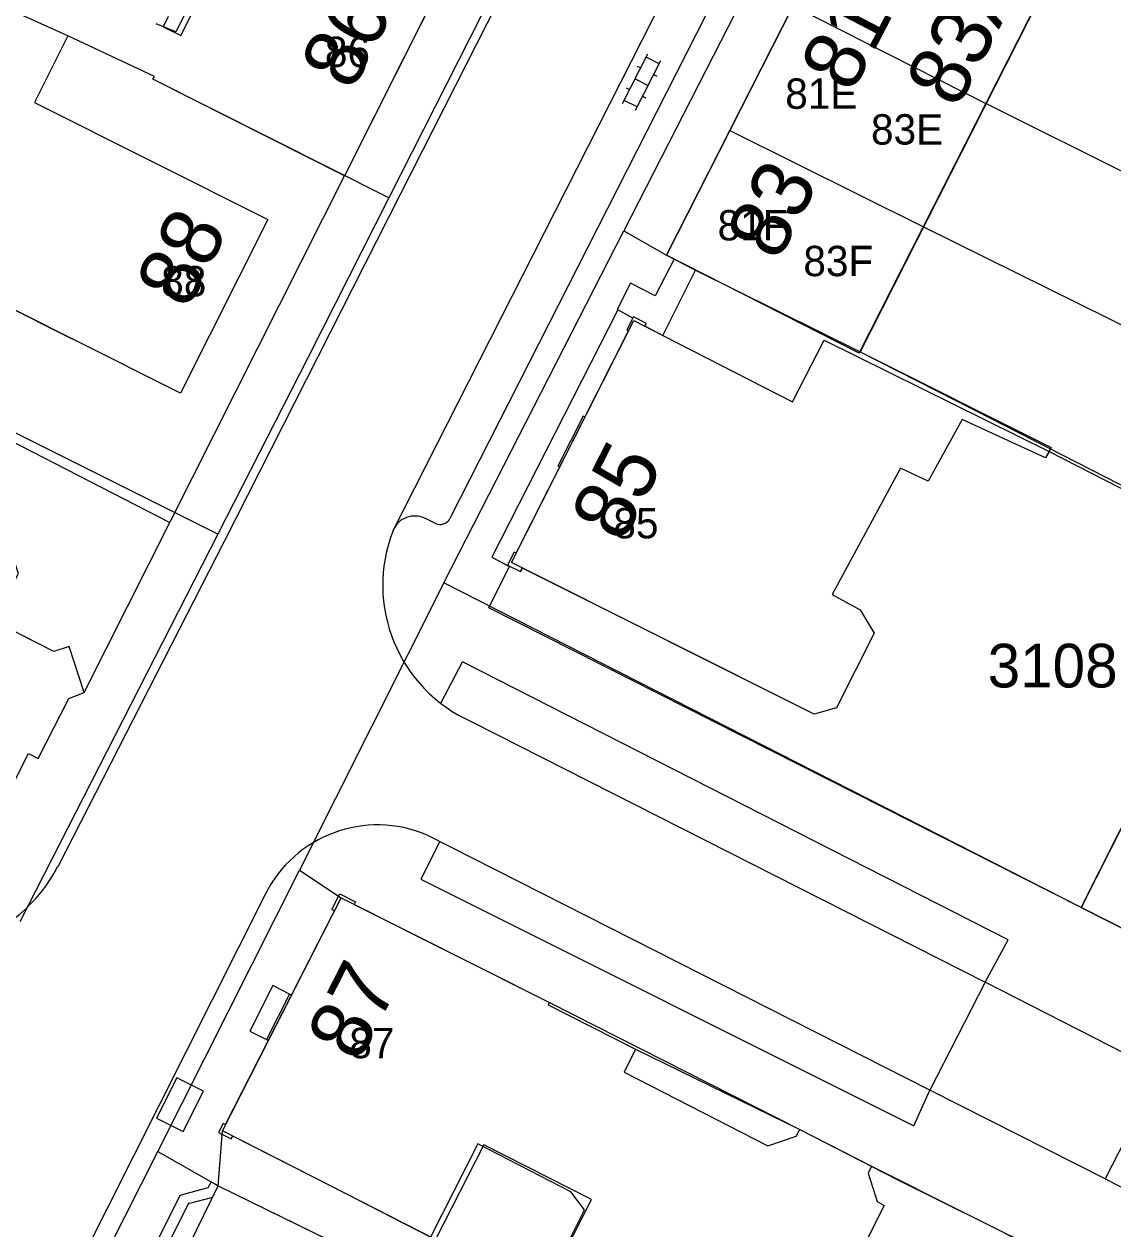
# Model space of a CAD drawing. Extents: x 148816 to 151297, y 399515 to 402500.
# Drawn here: x 150352.43 to 150397.29, y 399632.21 to 399681.86 of the extents above; entities that cross this region are included whole.
import ezdxf

# ---------------------------------------------------------------- set-up
doc = ezdxf.new("R2010")
doc.units = 0
for name, color, linetype in [('B01 Hoofdgebouw  [D] Norm', 7, 'Continuous'), ('B01 Hoofdgebouw  [T] Norm', 7, 'Continuous'), ('B01 hoofgebouw', 7, 'Continuous'), ('B02 Bijgebouw  [D] Norm', 7, 'Continuous'), ('B03 Overig opstal  [D] Norm', 7, 'Continuous'), ('B07 Tussenmuur  [D] Norm', 7, 'Continuous'), ('G01 perceelsgrens', 7, 'Continuous'), ('S02 Open verharding  Norm', 7, 'Continuous'), ('T04 Haag heg  [D] Gem', 7, 'Continuous'), ('V00 Kant verharding algemeen  [T] Norm', 7, 'Continuous'), ('V00 Kant verharding algemeen secundair  [T] Gem', 7, 'Continuous'), ('V00 Kant verharding algemeen secundair  [T] Norm', 7, 'Continuous'), ('Z01 perceelnummer', 7, 'Continuous'), ('Z02 huisnummer', 7, 'Continuous'), ('Z02 Huisnummer  [Tekst] Norm', 7, 'Continuous')]:
    doc.layers.add(name, color=color, linetype=linetype)

msp = doc.modelspace()

# ---------------------------------------------------------------- linework, layer by layer
at = {"layer": 'B01 Hoofdgebouw  [D] Norm'}
for points in [[(150362.044, 399688.268), (150358.682, 399681.535), (150357.87, 399681.866)], [(150348.929, 399683.883), (150345.466, 399676.921), (150349.884, 399674.705), (150348.464, 399671.87), (150354.41, 399668.89)], [(150378.75, 399669.03), (150384.096, 399666.286), (150385.395, 399668.826), (150394.662, 399664.242), (150394.51, 399663.988), (150391.082, 399665.567), (150389.681, 399663.027), (150388.539, 399663.562), (150385.721, 399658.35), (150386.876, 399657.726), (150387.46, 399656.76)], [(150374.146, 399630.25), (150375.521, 399632.994), (150374.963, 399633.732), (150371.129, 399635.718), (150369.178, 399631.874), (150365.05, 399633.98)]]:
    msp.add_lwpolyline(points, dxfattribs=at)
at = {"layer": 'B01 Hoofdgebouw  [T] Norm'}
for p, q in [((150378.9, 399672.33), (150397.16, 399708.31)), ((150386.844, 399668.292), (150405.353, 399704.761)), ((150373.77, 399691.78), (150365.63, 399675.61)), ((150354.23, 399681.37), (150352.86, 399678.63)), ((150357.8, 399679.69), (150354.23, 399681.37)), ((150357.74, 399679.58), (150357.8, 399679.69)), ((150365.63, 399675.61), (150357.74, 399679.58)), ((150352.86, 399678.63), (150362.47, 399673.81)), ((150362.47, 399673.81), (150358.88, 399666.65)), ((150386.844, 399668.292), (150378.9, 399672.33)), ((150378.75, 399669.03), (150380.1, 399671.72)), ((150372.706, 399660.059), (150377.337, 399669.218)), ((150378.014, 399669.404), (150378.75, 399669.03)), ((150358.88, 399666.65), (150354.41, 399668.89)), ((150384.99, 399653.42), (150372.963, 399659.443)), ((150353.65, 399656.01), (150351.17, 399657.26)), ((150387.46, 399656.76), (150385.9, 399653.68)), ((150354.29, 399656.21), (150353.65, 399656.01)), ((150354.9, 399654.31), (150354.29, 399656.21)), ((150354.28, 399654.07), (150354.9, 399654.31)), ((150353.01, 399651.59), (150354.28, 399654.07)), ((150385.9, 399653.68), (150384.99, 399653.42)), ((150351.4, 399649.42), (150352.61, 399651.8)), ((150352.61, 399651.8), (150353.01, 399651.59)), ((150365.107, 399645.369), (150365.442, 399646.019)), ((150365.442, 399646.019), (150366.083, 399645.694)), ((150360.731, 399636.508), (150365.217, 399645.314)), ((150365.214, 399645.315), (150365.107, 399645.369)), ((150366.083, 399645.694), (150366.025, 399645.579)), ((150366.026, 399645.581), (150374.08, 399641.54)), ((150362.685, 399642.236), (150361.732, 399640.364)), ((150363.371, 399641.886), (150362.685, 399642.236)), ((150363.371, 399641.886), (150362.418, 399640.014)), ((150363.451, 399641.846), (150363.371, 399641.886)), ((150374.08, 399641.54), (150374.03, 399641.45)), ((150374.03, 399641.45), (150377.62, 399639.62)), ((150361.732, 399640.364), (150362.418, 399640.014)), ((150362.418, 399640.014), (150362.498, 399639.974)), ((150377.62, 399639.62), (150377.15, 399638.67)), ((150377.15, 399638.67), (150383.08, 399635.63)), ((150360.633, 399636.558), (150360.442, 399636.184)), ((150360.733, 399636.507), (150360.633, 399636.558)), ((150384.24, 399636.03), (150384.39, 399636.31)), ((150384.39, 399636.31), (150387.35, 399634.79)), ((150360.442, 399636.184), (150360.967, 399635.916)), ((150360.967, 399635.916), (150361.027, 399636.032)), ((150365.05, 399633.98), (150361.027, 399636.032)), ((150383.08, 399635.63), (150384.24, 399636.03)), ((150387.35, 399634.79), (150387.21, 399634.51)), ((150387.21, 399634.51), (150387.58, 399633.34)), ((150360.192, 399633.503), (150360.43, 399633.99)), ((150360.43, 399633.99), (150364.92, 399631.79)), ((150360.192, 399633.503), (150359.245, 399633.252)), ((150387.58, 399633.34), (150387.87, 399633.18)), ((150359.2, 399633.273), (150358.387, 399631.61)), ((150359.245, 399633.252), (150359.2, 399633.273)), ((150387.87, 399633.18), (150386.38, 399630.23))]:
    msp.add_line(p, q, dxfattribs=at)
msp.add_lwpolyline([(150400.277, 399653.934), (150395.98, 399645.46), (150406.61, 399640.07), (150407.7, 399642.21), (150422.87, 399634.49), (150426.74, 399642.1), (150411.058, 399650.081), (150410.401, 399648.79)], close=True, dxfattribs=at)
at = {"layer": 'B01 hoofgebouw'}
for points in [[(150387.55, 399732.15), (150392, 399729.87), (150382.48, 399711.2), (150382.07, 399711.43), (150381.03, 399709.39), (150382.32, 399708.77), (150365.63, 399675.61), (150357.74, 399679.58), (150357.8, 399679.69), (150354.23, 399681.37), (150352.86, 399678.63), (150362.47, 399673.81), (150358.88, 399666.65), (150354.41, 399668.89)], [(150387.46, 399656.76), (150385.9, 399653.68), (150384.99, 399653.42), (150372.51, 399659.67), (150377.55, 399669.64), (150378.75, 399669.03), (150380.1, 399671.72), (150378.9, 399672.33), (150397.16, 399708.31), (150398.42, 399707.65), (150399.84, 399710.43), (150403.9, 399708.35), (150403.8, 399708.16), (150419.39, 399700.17), (150418.38, 399698.16), (150413.92, 399700.42)], [(150413.92, 399700.42), (150405.353, 399704.761), (150386.876, 399668.355), (150394.756, 399664.407), (150394.51, 399663.988), (150391.082, 399665.567), (150389.681, 399663.027), (150388.539, 399663.562), (150385.721, 399658.35), (150386.876, 399657.726), (150387.46, 399656.76)], [(150358.372, 399682.165), (150358.163, 399681.749), (150358.887, 399681.387), (150362.19, 399687.974)], [(150354.41, 399668.89), (150348.617, 399671.793), (150350.095, 399674.742), (150348.509, 399675.537), (150349.306, 399677.126), (150346.419, 399678.573), (150349.06, 399683.841)], [(150328.53, 399662.92), (150327.532, 399661.022), (150326.2, 399658.49), (150342.45, 399649.95), (150349.77, 399646.19), (150350.13, 399646.9), (150351.09, 399647.29), (150351.69, 399648.47), (150351.4, 399649.42), (150352.61, 399651.8), (150353.01, 399651.59), (150354.28, 399654.07), (150354.9, 399654.31), (150354.29, 399656.21), (150353.65, 399656.01), (150351.17, 399657.26), (150352.2, 399659.22), (150351.73, 399660.63), (150347.28, 399662.91)], [(150422.28, 399644.37), (150426.74, 399642.1), (150422.87, 399634.49), (150407.7, 399642.21), (150406.61, 399640.07), (150395.98, 399645.46), (150398.241, 399649.92)], [(150365.05, 399633.98), (150360.6, 399636.25), (150365.49, 399645.85), (150374.08, 399641.54), (150374.03, 399641.45), (150377.62, 399639.62), (150377.15, 399638.67), (150383.08, 399635.63), (150384.24, 399636.03), (150384.39, 399636.31), (150387.35, 399634.79), (150387.21, 399634.51), (150387.58, 399633.341), (150387.87, 399633.18), (150386.38, 399630.23)], [(150360.43, 399633.99), (150360.6, 399636.25)], [(150386.38, 399630.23), (150383.276, 399624.084), (150373.576, 399629.025), (150375.812, 399633.416), (150371.371, 399635.678), (150369.38, 399631.771), (150365.05, 399633.98)], [(150361.4, 399624.591), (150356.91, 399626.79), (150360.43, 399633.99), (150364.92, 399631.79)]]:
    msp.add_lwpolyline(points, dxfattribs=at)
at = {"layer": 'B02 Bijgebouw  [D] Norm'}
msp.add_lwpolyline([(150377.62, 399639.62), (150384.39, 399636.31)], dxfattribs=at)
at = {"layer": 'B03 Overig opstal  [D] Norm'}
for p, q in [((150377.537, 399669.79), (150377.264, 399669.255)), ((150378.072, 399669.518), (150377.537, 399669.79)), ((150377.264, 399669.255), (150377.336, 399669.218)), ((150378.013, 399669.402), (150378.072, 399669.518)), ((150375.463, 399665.704), (150374.418, 399663.643)), ((150375.536, 399665.667), (150375.463, 399665.704)), ((150374.418, 399663.643), (150374.491, 399663.606)), ((150372.626, 399660.099), (150372.351, 399659.565)), ((150372.696, 399660.064), (150372.626, 399660.099)), ((150372.351, 399659.565), (150372.886, 399659.294)), ((150372.886, 399659.294), (150372.963, 399659.443))]:
    msp.add_line(p, q, dxfattribs=at)
at = {"layer": 'B07 Tussenmuur  [D] Norm'}
for p, q in [((150384.12, 399682.615), (150392.064, 399678.577)), ((150384.12, 399682.615), (150392.064, 399678.577)), ((150381.51, 399677.474), (150389.486, 399673.497)), ((150381.51, 399677.474), (150389.486, 399673.497))]:
    msp.add_line(p, q, dxfattribs=at)
at = {"layer": 'G01 perceelsgrens'}
for points in [[(150397.885, 399714.212), (150396.75, 399711.949), (150384.809, 399688.338), (150377.141, 399673.334)], [(150406.016, 399668.847), (150404.16, 399669.818), (150406.26, 399674.27), (150416.85, 399695.16), (150418.38, 399698.16), (150419.39, 399700.17), (150404.401, 399707.852), (150404.649, 399708.241), (150400.448, 399710.341), (150398.95, 399711.109), (150397.16, 399708.31), (150378.9, 399672.33)], [(150375.591, 399690.738), (150367.46, 399674.691)], [(150367.46, 399674.691), (150357.74, 399679.58), (150357.8, 399679.69), (150354.23, 399681.37), (150351.887, 399682.423), (150349.06, 399683.841), (150348.717, 399684.088), (150348.31, 399683.34), (150347.699, 399683.646)], [(150360.408, 399660.833), (150332.587, 399674.744)], [(150367.46, 399674.691), (150364.125, 399668.11), (150360.408, 399660.833)], [(150369.727, 399658.826), (150377.141, 399673.334)], [(150377.141, 399673.334), (150378.9, 399672.33)], [(150378.9, 399672.33), (150380.1, 399671.72), (150386.876, 399668.355), (150391.609, 399665.953), (150401.784, 399660.745)], [(150360.408, 399660.833), (150352.251, 399644.862)], [(150369.727, 399658.826), (150363.782, 399646.99)], [(150401.056, 399642.886), (150395.98, 399645.46), (150369.727, 399658.826)], [(150357.937, 399635.394), (150363.782, 399646.99)], [(150363.782, 399646.99), (150365.49, 399645.85), (150374.08, 399641.54), (150384.39, 399636.31), (150388.409, 399634.246), (150401.38, 399627.808), (150395.396, 399616.146), (150388.973, 399619.431)], [(150353.88, 399627.347), (150357.937, 399635.394)], [(150357.937, 399635.394), (150360.43, 399633.99), (150368.448, 399630.061), (150388.973, 399619.431)]]:
    msp.add_lwpolyline(points, dxfattribs=at)
at = {"layer": 'S02 Open verharding  Norm'}
for p, q in [((150377.084, 399678.579), (150378.125, 399680.629)), ((150378.592, 399680.224), (150378.057, 399680.495)), ((150377.619, 399678.307), (150378.66, 399680.357)), ((150377.697, 399680.118), (150377.831, 399680.05)), ((150377.605, 399679.604), (150378.139, 399679.332)), ((150378.366, 399679.778), (150378.5, 399679.71)), ((150377.244, 399679.226), (150377.378, 399679.158)), ((150377.687, 399678.441), (150377.152, 399678.712)), ((150377.913, 399678.886), (150378.047, 399678.818))]:
    msp.add_line(p, q, dxfattribs=at)
at = {"layer": 'T04 Haag heg  [D] Gem'}
for p, q in [((150392.065, 399678.579), (150405.142, 399672.063)), ((150332.659, 399674.543), (150358.434, 399661.325)), ((150389.486, 399673.498), (150400.569, 399668.016))]:
    msp.add_line(p, q, dxfattribs=at)
msp.add_lwpolyline([(150394.662, 399664.242), (150401.645, 399660.677), (150401.772, 399661.16)], dxfattribs=at)
at = {"layer": 'V00 Kant verharding algemeen  [T] Norm'}
for p, q in [((150367.634, 399660.993), (150384.806, 399694.812)), ((150354.9, 399654.31), (150365.63, 399675.61)), ((150360.688, 399660.552), (150368.424, 399675.79)), ((150371.58, 399657.8), (150372.436, 399659.522)), ((150395.98, 399645.46), (150371.58, 399657.8)), ((150387.35, 399634.79), (150401.33, 399627.79))]:
    msp.add_line(p, q, dxfattribs=at)
for points in [[(150368.424, 399675.79), (150406.595, 399750.97), (150412.724, 399758.313), (150413.32, 399759.488)], [(150385.81, 399692.631), (150369.975, 399661.479)], [(150377.512, 399669.741), (150376.895, 399670.088), (150371.705, 399659.885), (150372.43, 399659.509)], [(150369.381, 399661.279), (150368.963, 399661.485)], [(150353.84, 399647.148), (150360.688, 399660.552)], [(150369.595, 399653.872), (150370.492, 399655.572)], [(150370.878, 399653.107), (150392.036, 399642.381), (150392.978, 399644.117), (150370.492, 399655.572)], [(150389.747, 399637.927), (150369.038, 399648.441)], [(150369.564, 399648.173), (150368.777, 399646.624)], [(150368.777, 399646.624), (150389.085, 399636.461), (150389.747, 399637.927)], [(150362.354, 399645.969), (150324.453, 399570.681)], [(150358.728, 399638.44), (150357.89, 399636.771), (150358.989, 399636.218), (150359.828, 399637.887), (150358.728, 399638.44)], [(150360.43, 399633.99), (150360.134, 399634.15), (150360.007, 399633.909), (150358.843, 399633.59), (150357.914, 399631.705), (150358.354, 399630.559), (150358.26, 399630.357), (150358.577, 399630.202)], [(150396.968, 399634.268), (150403.889, 399630.749)]]:
    msp.add_lwpolyline(points, dxfattribs=at)
for centre, radius, start, end in [((150368.531, 399660.61), 0.976, 63.7586, 156.8708), ((150369.571, 399661.698), 0.46, 245.6208, 331.596), ((150373.367, 399658.741), 6.159, 158.5525, 246.1683), ((150367.002, 399643.675), 5.183, 66.8648, 153.7278), ((150348.153, 399650.068), 6.375, 241.4797, 332.8274)]:
    msp.add_arc(centre, radius, start, end, dxfattribs=at)
at = {"layer": 'V00 Kant verharding algemeen secundair  [T] Gem'}
for p, q in [((150379.21, 399672.17), (150378.439, 399670.655)), ((150377.413, 399671.177), (150376.871, 399670.1)), ((150378.439, 399670.655), (150377.413, 399671.177))]:
    msp.add_line(p, q, dxfattribs=at)
for points in [[(150392.036, 399642.381), (150389.747, 399637.927)], [(150399.242, 399638.696), (150396.968, 399634.268)]]:
    msp.add_lwpolyline(points, dxfattribs=at)
at = {"layer": 'V00 Kant verharding algemeen secundair  [T] Norm'}
for p, q in [((150399.242, 399638.696), (150392.036, 399642.381)), ((150396.968, 399634.268), (150389.747, 399637.927))]:
    msp.add_line(p, q, dxfattribs=at)

# ---------------------------------------------------------------- texts
at = {"layer": 'Z01 perceelnummer'}
msp.add_text('3108', height=1.8, dxfattribs=at).set_placement((150392.133, 399654.521))
at = {"layer": 'Z02 huisnummer'}
for s, rotation, p in [('81A t/M 81F', 62.5378, (150386.529, 399678.954)), ('83A t/M 83F', 62.5378, (150390.874, 399678.315)), ('86', 62.9483, (150365.953, 399679.04)), ('83', 63.1275, (150383.496, 399672.021)), ('88', 63.3837, (150359.178, 399670.036)), ('85', 63.1786, (150377.091, 399660.421)), ('87', 62.9993, (150366.214, 399639.011))]:
    msp.add_text(s, height=2.5, rotation=rotation, dxfattribs=at).set_placement(p)
at = {"layer": 'Z02 Huisnummer  [Tekst] Norm'}
for s, p in [('86', (150364.823, 399680.089)), ('81E', (150383.792, 399678.365)), ('83E', (150387.325, 399676.892)), ('81F', (150381.006, 399672.942)), ('83F', (150384.539, 399671.469)), ('88', (150358.08, 399670.635)), ('85', (150376.71, 399660.665)), ('87', (150365.83, 399639.245))]:
    msp.add_text(s, height=1.25, dxfattribs=at).set_placement(p)

doc.saveas('drawing.dxf')
